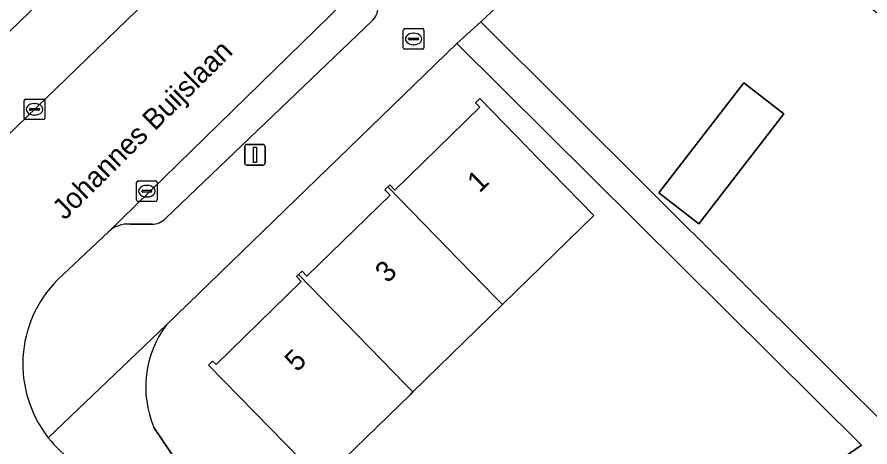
# Model space of a CAD drawing. Extents: x 157445 to 158888, y 383061 to 384688.
# Drawn here: x 158508.94 to 158550.39, y 383982.86 to 384003.77 of the extents above; entities that cross this region are included whole.
import ezdxf

# ---------------------------------------------------------------- set-up
doc = ezdxf.new("R2010")
doc.units = 0
for name, color, linetype in [('IMGEO_Brandkraan', 7, 'Continuous'), ('IMGEO_Erf', 7, 'Continuous'), ('IMGEO_Groenvoorziening', 7, 'Continuous'), ('IMGEO_Haag', 7, 'Continuous'), ('IMGEO_Kolk', 7, 'Continuous'), ('IMGEO_Lichtmast', 7, 'Continuous'), ('IMGEO_Muur', 7, 'Continuous'), ('IMGEO_Openbare_ruimte_label', 7, 'Continuous'), ('IMGEO_Pand', 7, 'Continuous'), ('IMGEO_Pand_nummerreeks', 7, 'Continuous'), ('IMGEO_Parkeervlak_open', 7, 'Continuous'), ('IMGEO_Rijbaan_lokaal_open', 7, 'Continuous'), ('IMGEO_Voetpad_open', 7, 'Continuous')]:
    doc.layers.add(name, color=color, linetype=linetype)

msp = doc.modelspace()

# ---------------------------------------------------------------- linework, layer by layer
at = {"layer": 'IMGEO_Brandkraan'}
for p, q in [((158527.714, 384002.277), (158527.714, 384003.129)), ((158527.789, 384003.203), (158528.641, 384003.203)), ((158528.202, 384002.983), (158528.227, 384002.983)), ((158528.715, 384003.129), (158528.715, 384002.277)), ((158527.973, 384002.697), (158527.973, 384002.709)), ((158528.411, 384002.66), (158528.013, 384002.66)), ((158528.016, 384002.746), (158528.414, 384002.746)), ((158528.457, 384002.709), (158528.457, 384002.697)), ((158528.641, 384002.203), (158527.789, 384002.203)), ((158528.225, 384002.423), (158528.2, 384002.423))]:
    msp.add_line(p, q, dxfattribs=at)
for points in [[(158527.714, 384002.277), (158527.714, 384003.129)], [(158527.789, 384003.203), (158528.641, 384003.203)], [(158528.715, 384003.129), (158528.715, 384002.277)], [(158528.641, 384002.203), (158527.789, 384002.203)]]:
    msp.add_lwpolyline(points, dxfattribs=at)
for centre, radius, start, end in [((158527.791, 384003.127), 0.0765, 91.552, 178.448), ((158527.791, 384003.127), 0.0765, 91.552, 178.448), ((158528.639, 384003.127), 0.0765, 1.552, 88.448), ((158528.639, 384003.127), 0.0765, 1.552, 88.448), ((158528.013, 384002.706), 0.0403, 85.8775, 175.7526), ((158528.01, 384002.696), 0.0366, 178.938, 274.7102), ((158528.414, 384002.703), 0.043, 264.8664, 352.4533), ((158528.418, 384002.708), 0.0386, 1.7309, 96.639), ((158527.791, 384002.279), 0.0765, 181.552, 268.448), ((158527.791, 384002.279), 0.0765, 181.552, 268.448), ((158528.639, 384002.279), 0.0765, 271.552, 358.448), ((158528.639, 384002.279), 0.0765, 271.552, 358.448)]:
    msp.add_arc(centre, radius, start, end, dxfattribs=at)
for centre, major_axis, ratio, start_param, end_param in [((158528.201, 384002.703), (-0.387, 0.002), 0.722429, 4.712389, 7.853982), ((158528.226, 384002.703), (-0.39, 0.002), 0.717154, 1.570796, 4.712389)]:
    msp.add_ellipse(centre, major_axis=major_axis, ratio=ratio, start_param=start_param, end_param=end_param, dxfattribs=at)
at = {"layer": 'IMGEO_Erf'}
for points in [[(158571.068, 383988.116), (158565.709, 383992.296), (158560.202, 383996.59), (158555.83, 384000), (158554.639, 384000.928), (158549.295, 384005.096), (158549.492, 384005.349), (158549.406, 384005.416), (158544.757, 384009.046), (158544.217, 384009.468), (158540.708, 384012.208), (158538.773, 384010.359), (158531.476, 384003.531), (158585.04, 383950.138), (158598.173, 383966.979), (158592.628, 383971.303), (158587.215, 383975.525), (158581.818, 383979.733), (158576.454, 383983.916)], [(158541.496, 383994.158), (158540.124, 383995.219), (158544.259, 384000.57), (158546.203, 383999.067), (158542.067, 383993.716)], [(158528.183, 383985.535), (158528.056, 383985.411), (158523.745, 383981.206), (158523.37, 383981.59), (158522.763, 383982.212), (158518.246, 383986.842), (158518.448, 383987.039), (158518.615, 383986.868), (158522.753, 383990.904), (158522.521, 383991.142), (158522.62, 383991.239), (158522.791, 383991.406), (158523.027, 383991.165), (158527.067, 383995.106), (158526.812, 383995.368), (158526.955, 383995.506), (158527.053, 383995.602), (158527.304, 383995.344), (158531.439, 383999.378), (158531.224, 383999.598), (158531.428, 383999.798), (158534.919, 383996.218), (158536.975, 383994.111), (158532.537, 383989.782)]]:
    msp.add_lwpolyline(points, close=True, dxfattribs=at)
for points in [[(158549.972, 383982.944), (158530.317, 384002.485), (158516.203, 383988.799)], [(158515.595, 383983.802), (158516.713, 383982.157), (158516.895, 383981.809), (158526.988, 383967.135), (158538.533, 383975.076), (158546.61, 383980.631), (158549.972, 383982.944)]]:
    msp.add_lwpolyline(points, dxfattribs=at)
msp.add_arc((158520.252, 383985.771), 5.056, 143.2089, 202.9166, dxfattribs=at)
at = {"layer": 'IMGEO_Groenvoorziening'}
msp.add_lwpolyline([(158542.139, 384030.587), (158543.496, 384031.878), (158541.03, 384034.47), (158540.68, 384034.133), (158525.935, 384019.873), (158521.64, 384015.719), (158506.634, 384001.207), (158502.509, 383997.212), (158504.995, 383994.644)], close=True, dxfattribs=at)
at = {"layer": 'IMGEO_Haag'}
msp.add_lwpolyline([(158542.139, 384030.587), (158543.496, 384031.878), (158541.03, 384034.47), (158540.68, 384034.133), (158525.935, 384019.873), (158521.64, 384015.719), (158506.634, 384001.207), (158502.509, 383997.212), (158504.995, 383994.644)], close=True, dxfattribs=at)
at = {"layer": 'IMGEO_Kolk'}
for p, q in [((158509.293, 383998.854), (158509.293, 383999.706)), ((158509.368, 383999.78), (158510.22, 383999.78)), ((158510.294, 383999.706), (158510.294, 383998.854)), ((158509.552, 383999.274), (158509.552, 383999.286)), ((158509.99, 383999.237), (158509.592, 383999.237)), ((158509.595, 383999.323), (158509.993, 383999.323)), ((158509.781, 383999.56), (158509.806, 383999.56)), ((158510.036, 383999.286), (158510.036, 383999.274)), ((158510.22, 383998.78), (158509.368, 383998.78)), ((158509.804, 383999), (158509.779, 383999)), ((158514.751, 383994.873), (158514.751, 383995.725)), ((158514.826, 383995.799), (158515.678, 383995.799)), ((158515.239, 383995.579), (158515.264, 383995.579)), ((158515.752, 383995.725), (158515.752, 383994.873)), ((158515.01, 383995.293), (158515.01, 383995.305)), ((158515.448, 383995.256), (158515.05, 383995.256)), ((158515.053, 383995.342), (158515.451, 383995.342)), ((158515.494, 383995.305), (158515.494, 383995.293)), ((158515.678, 383994.799), (158514.826, 383994.799)), ((158515.262, 383995.019), (158515.237, 383995.019))]:
    msp.add_line(p, q, dxfattribs=at)
for points in [[(158509.293, 383998.854), (158509.293, 383999.706)], [(158509.368, 383999.78), (158510.22, 383999.78)], [(158510.294, 383999.706), (158510.294, 383998.854)], [(158510.22, 383998.78), (158509.368, 383998.78)], [(158514.751, 383994.873), (158514.751, 383995.725)], [(158514.826, 383995.799), (158515.678, 383995.799)], [(158515.752, 383995.725), (158515.752, 383994.873)], [(158515.678, 383994.799), (158514.826, 383994.799)]]:
    msp.add_lwpolyline(points, dxfattribs=at)
for centre, radius, start, end in [((158509.37, 383999.704), 0.0765, 91.552, 178.448), ((158509.37, 383999.704), 0.0765, 91.552, 178.448), ((158510.218, 383999.704), 0.0765, 1.552, 88.448), ((158510.218, 383999.704), 0.0765, 1.552, 88.448), ((158509.592, 383999.283), 0.0403, 85.8775, 175.7526), ((158509.589, 383999.273), 0.0366, 178.938, 274.7102), ((158509.993, 383999.28), 0.043, 264.8664, 352.4533), ((158509.997, 383999.285), 0.0386, 1.7309, 96.639), ((158509.37, 383998.856), 0.0765, 181.552, 268.448), ((158509.37, 383998.856), 0.0765, 181.552, 268.448), ((158510.218, 383998.856), 0.0765, 271.552, 358.448), ((158510.218, 383998.856), 0.0765, 271.552, 358.448), ((158514.828, 383995.723), 0.0765, 91.552, 178.448), ((158514.828, 383995.723), 0.0765, 91.552, 178.448), ((158515.676, 383995.723), 0.0765, 1.552, 88.448), ((158515.676, 383995.723), 0.0765, 1.552, 88.448), ((158515.05, 383995.302), 0.0403, 85.8775, 175.7526), ((158515.047, 383995.292), 0.0366, 178.938, 274.7102), ((158515.451, 383995.299), 0.043, 264.8664, 352.4533), ((158515.455, 383995.304), 0.0386, 1.7309, 96.639), ((158514.828, 383994.875), 0.0765, 181.552, 268.448), ((158514.828, 383994.875), 0.0765, 181.552, 268.448), ((158515.676, 383994.875), 0.0765, 271.552, 358.448), ((158515.676, 383994.875), 0.0765, 271.552, 358.448)]:
    msp.add_arc(centre, radius, start, end, dxfattribs=at)
for centre, major_axis, ratio, start_param, end_param in [((158509.78, 383999.28), (-0.387, 0.002), 0.722429, 4.712389, 7.853982), ((158509.805, 383999.28), (-0.39, 0.002), 0.717154, 1.570796, 4.712389), ((158515.238, 383995.299), (-0.387, 0.002), 0.722429, 4.712389, 7.853982), ((158515.263, 383995.299), (-0.39, 0.002), 0.717154, 1.570796, 4.712389)]:
    msp.add_ellipse(centre, major_axis=major_axis, ratio=ratio, start_param=start_param, end_param=end_param, dxfattribs=at)
at = {"layer": 'IMGEO_Lichtmast'}
for p, q in [((158520.107, 383997.569), (158520.897, 383997.569)), ((158520.897, 383997.569), (158520.107, 383997.569)), ((158520.007, 383996.669), (158520.007, 383997.469)), ((158520.007, 383997.469), (158520.007, 383996.669)), ((158520.997, 383997.469), (158520.997, 383996.669)), ((158520.997, 383996.669), (158520.997, 383997.469)), ((158520.897, 383996.569), (158520.107, 383996.569)), ((158520.107, 383996.569), (158520.897, 383996.569))]:
    msp.add_line(p, q, dxfattribs=at)
msp.add_lwpolyline([(158520.427, 383997.444), (158520.577, 383997.444), (158520.577, 383996.694), (158520.427, 383996.694), (158520.427, 383997.444)], dxfattribs=at)
for centre, start, end in [((158520.107, 383997.469), 90, 180), ((158520.107, 383997.469), 90, 180), ((158520.897, 383997.469), 0, 90), ((158520.897, 383997.469), 360, 90), ((158520.107, 383996.669), 180, 270), ((158520.107, 383996.669), 180, 270), ((158520.897, 383996.669), 270, 0), ((158520.897, 383996.669), 270, 0)]:
    msp.add_arc(centre, 0.1, start, end, dxfattribs=at)
at = {"layer": 'IMGEO_Muur'}
msp.add_lwpolyline([(158538.773, 384010.359), (158531.476, 384003.531)], dxfattribs=at)
at = {"layer": 'IMGEO_Pand'}
for points in [[(158541.496, 383994.158), (158542.067, 383993.716), (158546.203, 383999.067), (158544.259, 384000.57), (158540.124, 383995.219)], [(158532.537, 383989.782), (158536.975, 383994.111), (158534.919, 383996.218), (158531.428, 383999.798), (158531.224, 383999.598), (158531.439, 383999.378), (158527.304, 383995.344), (158527.053, 383995.602), (158526.955, 383995.506), (158532.164, 383990.164)], [(158532.537, 383989.782), (158532.164, 383990.164), (158526.955, 383995.506), (158526.812, 383995.368), (158527.067, 383995.106), (158523.027, 383991.165), (158522.791, 383991.406), (158522.62, 383991.239), (158527.809, 383985.918), (158528.183, 383985.535)], [(158522.62, 383991.239), (158522.521, 383991.142), (158522.753, 383990.904), (158518.615, 383986.868), (158518.448, 383987.039), (158518.246, 383986.842), (158522.763, 383982.212), (158523.37, 383981.59), (158523.745, 383981.206), (158528.056, 383985.411), (158528.183, 383985.535), (158527.809, 383985.918)]]:
    msp.add_lwpolyline(points, close=True, dxfattribs=at)
at = {"layer": 'IMGEO_Parkeervlak_open'}
for points in [[(158547.496, 384026.331), (158546.843, 384025.59), (158526.831, 384006.475), (158513.364, 383993.313)], [(158516.157, 383993.966), (158526.237, 384003.617)], [(158514.448, 383993.692), (158515.491, 383993.687)]]:
    msp.add_lwpolyline(points, dxfattribs=at)
msp.add_lwpolyline([(158521.64, 384015.719), (158518.159, 384019.267), (158503.184, 384004.75), (158506.634, 384001.207)], close=True, dxfattribs=at)
for centre, radius, start, end in [((158525.663, 384004.188), 0.809, 315.1283, 10.5992), ((158515.472, 383994.666), 0.979, 271.0902, 314.3692), ((158514.323, 383992.311), 1.387, 84.8126, 133.7298)]:
    msp.add_arc(centre, radius, start, end, dxfattribs=at)
at = {"layer": 'IMGEO_Rijbaan_lokaal_open'}
msp.add_lwpolyline([(158510.915, 383990.992), (158513.364, 383993.313), (158526.831, 384006.475), (158546.843, 384025.59), (158542.139, 384030.587), (158504.995, 383994.644), (158503.964, 383993.645), (158481.075, 383971.476), (158458.993, 383950.195), (158458.209, 383949.538), (158446.743, 383938.437), (158445.927, 383937.553), (158450.527, 383932.547), (158498.584, 383979.086)], dxfattribs=at)
for centre, radius, start, end in [((158515.027, 383986.894), 5.805, 135.1028, 218.1652), ((158515.021, 383986.887), 5.796, 218.1431, 234.7598)]:
    msp.add_arc(centre, radius, start, end, dxfattribs=at)
at = {"layer": 'IMGEO_Voetpad_open'}
for points in [[(158530.317, 384002.485), (158531.476, 384003.531), (158538.773, 384010.359), (158540.708, 384012.208), (158543.97, 384015.327), (158547.049, 384018.267)], [(158526.237, 384003.617), (158516.157, 383993.966)], [(158585.04, 383950.138), (158531.476, 384003.531), (158530.317, 384002.485), (158549.972, 383982.944), (158546.61, 383980.631)], [(158510.463, 383983.307), (158516.203, 383988.799), (158530.317, 384002.485)], [(158515.491, 383993.687), (158514.448, 383993.692)], [(158513.364, 383993.313), (158510.915, 383990.992)], [(158516.203, 383988.799), (158510.463, 383983.307)], [(158556.298, 383924.522), (158555.385, 383925.849), (158527.765, 383966.005), (158526.988, 383967.135), (158516.895, 383981.809), (158516.713, 383982.157), (158515.595, 383983.802)]]:
    msp.add_lwpolyline(points, dxfattribs=at)
for centre, radius, start, end in [((158525.663, 384004.188), 0.809, 315.1283, 10.5992), ((158515.472, 383994.666), 0.979, 271.0902, 314.3692), ((158514.323, 383992.311), 1.387, 84.8126, 133.7298), ((158515.027, 383986.894), 5.805, 135.1028, 218.1652), ((158520.252, 383985.771), 5.056, 143.2089, 202.9166), ((158515.021, 383986.887), 5.796, 218.1431, 234.7598)]:
    msp.add_arc(centre, radius, start, end, dxfattribs=at)

# ---------------------------------------------------------------- texts
at = {"layer": 'IMGEO_Openbare_ruimte_label'}
msp.add_text('Johannes Buijslaan', height=1, rotation=44.7975, dxfattribs=at).set_placement((158511.261, 383993.854))
at = {"layer": 'IMGEO_Pand_nummerreeks'}
for s, rotation, p in [('1', 44.5046, (158531.416, 383995.186)), ('3', 44.5046, (158526.94, 383990.788)), ('5', 44.5074, (158522.546, 383986.469))]:
    msp.add_text(s, height=1, rotation=rotation, dxfattribs=at).set_placement(p)

doc.saveas('drawing.dxf')
